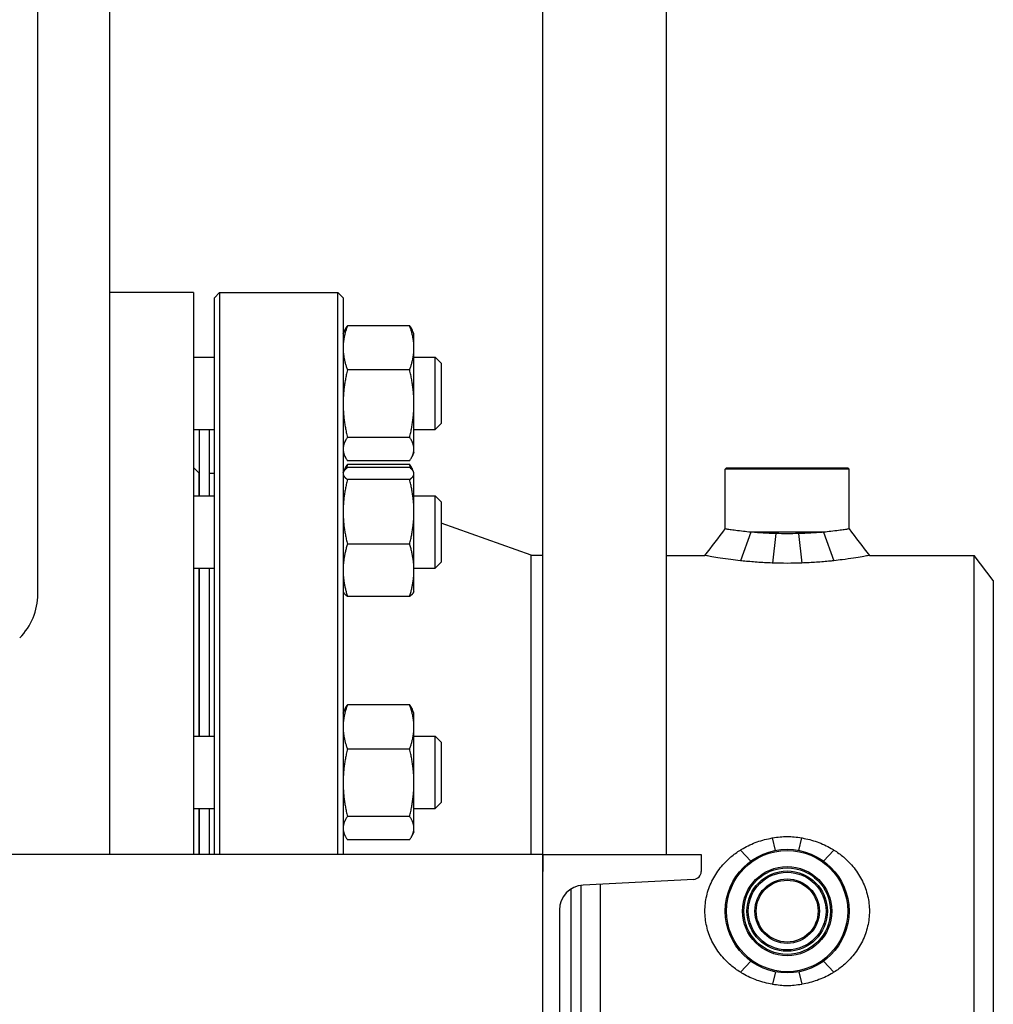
# Model space of a CAD drawing. Header units: inches. Extents: x 24 to 1128, y -94 to 748.
# Tile 516 of 573: x 918 to 930, y 308 to 320. Entities that reach past the tile are written whole.
import ezdxf

# ---------------------------------------------------------------- set-up
doc = ezdxf.new("R2010")
doc.units = ezdxf.units.IN
doc.header["$LTSCALE"] = 32
doc.header["$MEASUREMENT"] = 0
doc.layers.add('Visible (ANSI)', color=7, linetype='Continuous', lineweight=30)

msp = doc.modelspace()

# ---------------------------------------------------------------- linework, layer by layer
at = {"layer": 'Visible (ANSI)'}
for p, q in [((917.97407, 313.03145), (917.97407, 347.12612)), ((925.59907, 309.87612), (925.59907, 345.62612)), ((924.09907, 309.87612), (924.09907, 328.37612)), ((918.84907, 309.87612), (918.84907, 324.87612)), ((919.86366, 316.68862), (918.84907, 316.68862)), ((919.86366, 316.68862), (919.86366, 309.87612)), ((920.11666, 316.62612), (920.17916, 316.68862)), ((920.11666, 309.87612), (920.11666, 316.62612)), ((920.17916, 316.68862), (921.61416, 316.68862)), ((920.17916, 316.68862), (920.17916, 309.87612)), ((921.67666, 316.62612), (921.61416, 316.68862)), ((921.61416, 309.87612), (921.61416, 316.68862)), ((921.67666, 316.62612), (921.67666, 309.87612)), ((922.4838, 316.28457), (921.72853, 316.28457)), ((921.67666, 316.18614), (921.69801, 316.23193)), ((922.53566, 316.18614), (922.51431, 316.23193)), ((922.53566, 316.01733), (922.53566, 316.18614)), ((922.53566, 315.34138), (922.53566, 316.01733)), ((919.86366, 315.90464), (920.11666, 315.90464)), ((922.53566, 315.90464), (922.79375, 315.90464)), ((922.86666, 315.83173), (922.79375, 315.90464)), ((922.79375, 315.02964), (922.79375, 315.90464)), ((922.86666, 315.83173), (922.86666, 315.10256)), ((922.4838, 315.75009), (921.72853, 315.75009)), ((922.53566, 314.79119), (922.53566, 315.34138)), ((922.86666, 315.10256), (922.79375, 315.02964)), ((919.86366, 315.02964), (920.11666, 315.02964)), ((919.93166, 315.02964), (919.93166, 314.22232)), ((920.05166, 315.02964), (920.05166, 314.22232)), ((922.4838, 314.93266), (921.72853, 314.93266)), ((922.53566, 315.02964), (922.79375, 315.02964)), ((921.67666, 314.74814), (921.69801, 314.70236)), ((922.53566, 314.74814), (922.51431, 314.70236)), ((922.53566, 314.74814), (922.53566, 314.79119)), ((919.92666, 314.50362), (919.86366, 314.56662)), ((922.4838, 314.64971), (921.72853, 314.64971)), ((922.4838, 314.60225), (921.72853, 314.60225)), ((922.4838, 314.56534), (921.72853, 314.56534)), ((926.32729, 314.56362), (926.31166, 314.548)), ((926.32729, 314.56362), (927.79604, 314.56362)), ((927.79604, 314.56362), (927.81166, 314.548)), ((919.92666, 314.50362), (919.92666, 314.22232)), ((920.05666, 314.49862), (920.11666, 314.49862)), ((920.05666, 314.22232), (920.05666, 314.49862)), ((921.67666, 314.50382), (921.68191, 314.51508)), ((921.68201, 314.51528), (921.69801, 314.54961)), ((922.53041, 314.51508), (922.51431, 314.54961)), ((922.53566, 314.50382), (922.53041, 314.51508)), ((922.53566, 314.49273), (922.53566, 314.50382)), ((922.53566, 314.02986), (922.53566, 314.49273)), ((927.81166, 314.548), (926.31166, 314.548)), ((926.31166, 313.82237), (926.31166, 314.548)), ((927.81166, 313.82237), (927.81166, 314.548)), ((919.93166, 314.37862), (919.92666, 314.37862)), ((920.05666, 314.37862), (920.05166, 314.37862)), ((922.4838, 314.42012), (921.72853, 314.42012)), ((919.86366, 314.22232), (920.11666, 314.22232)), ((922.53566, 314.22232), (922.79375, 314.22232)), ((922.86666, 314.1494), (922.79375, 314.22232)), ((922.79375, 313.34732), (922.79375, 314.22232)), ((922.86666, 314.1494), (922.86666, 313.42024)), ((922.53566, 313.32195), (922.53566, 314.02986)), ((923.95666, 313.50362), (922.86666, 313.89086)), ((926.62184, 313.78237), (926.49442, 313.43702)), ((927.50149, 313.78237), (926.62184, 313.78237)), ((926.92533, 313.76596), (926.88398, 313.40887)), ((927.198, 313.76596), (927.23935, 313.40887)), ((927.50149, 313.78237), (927.62891, 313.43702)), ((922.4838, 313.6396), (921.72853, 313.6396)), ((923.95666, 313.50362), (924.09907, 313.50362)), ((923.95666, 309.87612), (923.95666, 313.50362)), ((925.59907, 313.50112), (926.06453, 313.50112)), ((928.05879, 313.50112), (929.32993, 313.50112)), ((929.56166, 313.19912), (929.32993, 313.50112)), ((929.32993, 304.87612), (929.32993, 313.50112)), ((922.86666, 313.42024), (922.79375, 313.34732)), ((919.86366, 313.34732), (920.11666, 313.34732)), ((919.92666, 313.34732), (919.92666, 311.30845)), ((919.93166, 313.34732), (919.93166, 311.30845)), ((920.05166, 313.34732), (920.05166, 311.30845)), ((920.05666, 311.30845), (920.05666, 313.34732)), ((922.53566, 313.34732), (922.79375, 313.34732)), ((922.53566, 313.06582), (922.53566, 313.32195)), ((929.56166, 313.19912), (929.56166, 305.17812)), ((921.67666, 313.06582), (921.68191, 313.05456)), ((922.53566, 313.06582), (922.53041, 313.05456)), ((922.4838, 313.00429), (921.72853, 313.00429)), ((921.67666, 311.58995), (921.69801, 311.63573)), ((922.4838, 311.68838), (921.72853, 311.68838)), ((922.53566, 311.58995), (922.51431, 311.63573)), ((922.53566, 311.42114), (922.53566, 311.58995)), ((922.53566, 310.74518), (922.53566, 311.42114)), ((919.86366, 311.30845), (920.11666, 311.30845)), ((922.53566, 311.30845), (922.79375, 311.30845)), ((922.86666, 311.23553), (922.79375, 311.30845)), ((922.79375, 310.43345), (922.79375, 311.30845)), ((922.86666, 311.23553), (922.86666, 310.50637)), ((922.4838, 311.1539), (921.72853, 311.1539)), ((922.53566, 310.19499), (922.53566, 310.74518)), ((922.86666, 310.50637), (922.79375, 310.43345)), ((919.86366, 310.43345), (920.11666, 310.43345)), ((919.92666, 310.43345), (919.92666, 309.87612)), ((919.93166, 310.43345), (919.93166, 309.87612)), ((920.05166, 310.43345), (920.05166, 309.87612)), ((920.05666, 309.87612), (920.05666, 310.43345)), ((922.53566, 310.43345), (922.79375, 310.43345)), ((922.4838, 310.33647), (921.72853, 310.33647)), ((921.67666, 310.15195), (921.69801, 310.10616)), ((922.53566, 310.15195), (922.51431, 310.10616)), ((922.53566, 310.15195), (922.53566, 310.19499)), ((922.4838, 310.05352), (921.72853, 310.05352)), ((926.92145, 309.9254), (926.88398, 310.07588)), ((927.20188, 309.9254), (927.23935, 310.07588)), ((926.62184, 309.79612), (926.4947, 309.9296)), ((927.50149, 309.79612), (927.62862, 309.9296)), ((924.09907, 309.87612), (915.1294, 309.87612)), ((924.09907, 309.87612), (924.09907, 309.66908)), ((924.09907, 303.87612), (924.09907, 309.87612)), ((924.09907, 309.87612), (926.01907, 309.87612)), ((926.01907, 309.87612), (926.01907, 309.66908)), ((925.9281, 309.57321), (924.58635, 309.5029)), ((924.43666, 309.45412), (924.43666, 305.18612)), ((924.56166, 305.17812), (924.56166, 309.50059)), ((924.7934, 309.51375), (924.7934, 304.87612)), ((924.29907, 309.20018), (924.29907, 304.55207)), ((926.62184, 308.58113), (926.49442, 308.44783)), ((927.50149, 308.58113), (927.62891, 308.44783)), ((926.92136, 308.45186), (926.88398, 308.30137)), ((927.20196, 308.45186), (927.23935, 308.30137))]:
    msp.add_line(p, q, dxfattribs=at)
for radius in [0.75, 0.73438, 0.54063, 0.52432, 0.48748, 0.47117, 0.39063, 0.375]:
    msp.add_circle((927.06166, 309.18862), radius, dxfattribs=at)
for centre, radius, start, end in [((922.05166, 314.57836), 0.375, 180, 189.684596), ((917.22407, 313.03145), 0.75, 315, 0), ((925.92307, 309.66908), 0.096, 272.999556, 0), ((924.60221, 309.20018), 0.30314, 92.999556, 180)]:
    msp.add_arc(centre, radius, start, end, dxfattribs=at)
for points, weights in [([(921.72853, 316.28457), (921.67666, 316.14136), (921.67666, 316.01733)], [1, 1.0379548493, 1]), ([(921.69801, 316.23193), (921.70978, 316.25717), (921.72853, 316.28457)], [1.01733426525, 1.01339325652, 1]), ([(922.53566, 316.01733), (922.53566, 316.14136), (922.4838, 316.28457)], [1, 1.0379548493, 1]), ([(922.4838, 316.28457), (922.50254, 316.25717), (922.51431, 316.23193)], [1, 1.01339325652, 1.01733426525]), ([(921.67666, 316.01733), (921.67666, 315.89331), (921.72853, 315.75009)], [1, 1.0379548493, 1]), ([(922.4838, 315.75009), (922.53566, 315.89331), (922.53566, 316.01733)], [1, 1.0379548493, 1]), ([(921.72853, 315.75009), (921.67666, 315.53106), (921.67666, 315.34138)], [1, 1.0379548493, 1]), ([(922.53566, 315.34138), (922.53566, 315.53106), (922.4838, 315.75009)], [1, 1.0379548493, 1]), ([(921.67666, 315.34138), (921.67666, 315.15169), (921.72853, 314.93266)], [1, 1.0379548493, 1]), ([(922.4838, 314.93266), (922.53566, 315.15169), (922.53566, 315.34138)], [1, 1.0379548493, 1]), ([(921.72853, 314.93266), (921.67666, 314.85685), (921.67666, 314.79119)], [1, 1.0379548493, 1]), ([(922.53566, 314.79119), (922.53566, 314.85685), (922.4838, 314.93266)], [1, 1.0379548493, 1]), ([(921.67666, 314.79119), (921.67666, 314.72553), (921.72853, 314.64971)], [1, 1.0379548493, 1]), ([(922.4838, 314.64971), (922.53566, 314.72553), (922.53566, 314.79119)], [1, 1.0379548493, 1]), ([(921.72853, 314.56534), (921.67666, 314.52643), (921.67666, 314.49273)], [1, 1.0379548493, 1]), ([(921.69801, 314.54961), (921.70978, 314.57485), (921.72853, 314.60225)], [1.01733426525, 1.01339325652, 1]), ([(921.72853, 314.60225), (921.71915, 314.57634), (921.71155, 314.55158)], [1, 1.00665836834, 1.01098059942]), ([(922.4838, 314.60225), (922.50254, 314.57485), (922.51431, 314.54961)], [1, 1.01339325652, 1.01733426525]), ([(922.50078, 314.55158), (922.49318, 314.57634), (922.4838, 314.60225)], [1.01098059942, 1.00665836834, 1]), ([(922.53566, 314.49273), (922.53566, 314.52643), (922.4838, 314.56534)], [1, 1.0379548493, 1]), ([(921.67666, 314.49273), (921.67666, 314.45904), (921.72853, 314.42012)], [1, 1.0379548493, 1]), ([(922.4838, 314.42012), (922.53566, 314.45904), (922.53566, 314.49273)], [1, 1.0379548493, 1]), ([(921.72853, 314.42012), (921.67666, 314.21098), (921.67666, 314.02986)], [1, 1.0379548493, 1]), ([(922.53566, 314.02986), (922.53566, 314.21098), (922.4838, 314.42012)], [1, 1.0379548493, 1]), ([(921.67666, 314.02986), (921.67666, 313.84874), (921.72853, 313.6396)], [1, 1.0379548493, 1]), ([(922.4838, 313.6396), (922.53566, 313.84874), (922.53566, 314.02986)], [1, 1.0379548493, 1]), ([(921.72853, 313.6396), (921.67666, 313.46937), (921.67666, 313.32195)], [1, 1.0379548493, 1]), ([(922.53566, 313.32195), (922.53566, 313.46937), (922.4838, 313.6396)], [1, 1.0379548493, 1]), ([(921.67666, 313.32195), (921.67666, 313.17452), (921.72853, 313.00429)], [1, 1.0379548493, 1]), ([(922.4838, 313.00429), (922.53566, 313.17452), (922.53566, 313.32195)], [1, 1.0379548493, 1]), ([(921.72853, 313.00429), (921.69288, 313.03104), (921.68191, 313.05456)], [1, 1.02578038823, 1.01653872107]), ([(922.53041, 313.05456), (922.51944, 313.03104), (922.4838, 313.00429)], [1.01653872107, 1.02578038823, 1]), ([(921.72853, 311.68838), (921.67666, 311.54517), (921.67666, 311.42114)], [1, 1.0379548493, 1]), ([(921.69801, 311.63573), (921.70978, 311.66098), (921.72853, 311.68838)], [1.01733426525, 1.01339325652, 1]), ([(922.53566, 311.42114), (922.53566, 311.54517), (922.4838, 311.68838)], [1, 1.0379548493, 1]), ([(922.4838, 311.68838), (922.50254, 311.66098), (922.51431, 311.63573)], [1, 1.01339325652, 1.01733426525]), ([(921.67666, 311.42114), (921.67666, 311.29711), (921.72853, 311.1539)], [1, 1.0379548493, 1]), ([(922.4838, 311.1539), (922.53566, 311.29711), (922.53566, 311.42114)], [1, 1.0379548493, 1]), ([(921.72853, 311.1539), (921.67666, 310.93487), (921.67666, 310.74518)], [1, 1.0379548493, 1]), ([(922.53566, 310.74518), (922.53566, 310.93487), (922.4838, 311.1539)], [1, 1.0379548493, 1]), ([(921.67666, 310.74518), (921.67666, 310.5555), (921.72853, 310.33647)], [1, 1.0379548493, 1]), ([(922.4838, 310.33647), (922.53566, 310.5555), (922.53566, 310.74518)], [1, 1.0379548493, 1]), ([(921.72853, 310.33647), (921.67666, 310.26065), (921.67666, 310.19499)], [1, 1.0379548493, 1]), ([(922.53566, 310.19499), (922.53566, 310.26065), (922.4838, 310.33647)], [1, 1.0379548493, 1]), ([(921.67666, 310.19499), (921.67666, 310.12933), (921.72853, 310.05352)], [1, 1.0379548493, 1]), ([(922.4838, 310.05352), (922.53566, 310.12933), (922.53566, 310.19499)], [1, 1.0379548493, 1])]:
    msp.add_rational_spline(points, weights, degree=2, dxfattribs=at)
for points in [[(926.06453, 313.50112), (926.1469, 313.60822), (926.2293, 313.71528), (926.31166, 313.82237)], [(927.81166, 313.82237), (927.89403, 313.71528), (927.97643, 313.60822), (928.05879, 313.50112)]]:
    msp.add_open_spline(points, degree=3, dxfattribs=at)
for points, knots in [([(926.62184, 313.78237), (926.58909, 313.78551), (926.55875, 313.78876), (926.49809, 313.79575), (926.46687, 313.79971), (926.41183, 313.80713), (926.388, 313.81059), (926.3497, 313.81633), (926.33521, 313.81861), (926.31619, 313.82163), (926.31166, 313.82237), (926.31166, 313.82237)], [1.14151861, 1.14151861, 1.14151861, 1.14151861, 1.43791453, 1.43791453, 1.79738463, 1.79738463, 2.15685474, 2.15685474, 2.51632484, 2.51632484, 2.87579495, 2.87579495, 2.87579495, 2.87579495]), ([(926.92533, 313.76596), (926.92217, 313.76604), (926.91901, 313.76613), (926.86668, 313.76756), (926.81754, 313.76961), (926.72268, 313.77481), (926.6769, 313.77795), (926.63006, 313.7817), (926.62593, 313.78204), (926.62184, 313.78237)], [6.174962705, 6.174962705, 6.174962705, 6.174962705, 6.198184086, 6.198184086, 6.559650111, 6.559650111, 6.921116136, 6.921116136, 6.956288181, 6.956288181, 6.956288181, 6.956288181]), ([(927.198, 313.76596), (927.15196, 313.76478), (927.10601, 313.76421), (927.01727, 313.76421), (926.97134, 313.76478), (926.92533, 313.76596)], [5.498762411, 5.498762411, 5.498762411, 5.498762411, 5.836718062, 5.836718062, 6.174962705, 6.174962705, 6.174962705, 6.174962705]), ([(927.50149, 313.78237), (927.49498, 313.78184), (927.48839, 313.78131), (927.43959, 313.77747), (927.39449, 313.77442), (927.30117, 313.76941), (927.25291, 313.76744), (927.20243, 313.76608), (927.20022, 313.76602), (927.198, 313.76596)], [4.71804691, 4.71804691, 4.71804691, 4.71804691, 4.774029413, 4.774029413, 5.128258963, 5.128258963, 5.482488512, 5.482488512, 5.498762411, 5.498762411, 5.498762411, 5.498762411]), ([(927.81166, 313.82237), (927.81166, 313.82237), (927.80714, 313.82163), (927.78812, 313.81861), (927.77363, 313.81633), (927.73533, 313.81059), (927.7115, 313.80713), (927.65645, 313.79971), (927.62524, 313.79575), (927.56458, 313.78876), (927.53424, 313.78551), (927.50149, 313.78237)], [8.62738484, 8.62738484, 8.62738484, 8.62738484, 8.98685495, 8.98685495, 9.34632505, 9.34632505, 9.70579515, 9.70579515, 10.06526526, 10.06526526, 10.36166118, 10.36166118, 10.36166118, 10.36166118]), ([(926.49442, 313.43702), (926.45321, 313.44153), (926.41454, 313.44625), (926.33319, 313.45691), (926.28942, 313.46325), (926.2113, 313.47533), (926.17695, 313.48106), (926.12122, 313.49069), (926.09978, 313.4946), (926.07143, 313.49982), (926.06453, 313.50112), (926.06453, 313.50112)], [8.73925705, 8.73925705, 8.73925705, 8.73925705, 9.09596473, 9.09596473, 9.5572129, 9.5572129, 10.01846107, 10.01846107, 10.47970924, 10.47970924, 10.94095741, 10.94095741, 10.94095741, 10.94095741]), ([(928.05879, 313.50112), (928.05879, 313.50112), (928.05153, 313.49975), (928.02177, 313.49427), (927.9993, 313.49019), (927.94096, 313.48015), (927.90504, 313.47419), (927.82344, 313.4617), (927.77775, 313.45518), (927.69852, 313.44501), (927.6647, 313.44094), (927.62891, 313.43702)], [3.64734943, 3.64734943, 3.64734943, 3.64734943, 4.12072251, 4.12072251, 4.5940956, 4.5940956, 5.06746868, 5.06746868, 5.54084176, 5.54084176, 5.85142641, 5.85142641, 5.85142641, 5.85142641]), ([(926.88398, 313.40887), (926.88261, 313.40891), (926.88124, 313.40896), (926.81851, 313.41119), (926.75712, 313.41449), (926.63841, 313.42288), (926.58102, 313.42798), (926.51623, 313.43467), (926.50524, 313.43584), (926.49442, 313.43702)], [7.7349549, 7.7349549, 7.7349549, 7.7349549, 7.74501533, 7.74501533, 8.1953318, 8.1953318, 8.64564826, 8.64564826, 8.73925705, 8.73925705, 8.73925705, 8.73925705]), ([(927.23935, 313.40887), (927.23825, 313.40882), (927.23715, 313.40877), (927.17754, 313.40631), (927.11866, 313.40512), (927.06166, 313.40512), (927.00467, 313.40512), (926.94579, 313.40631), (926.88618, 313.40877), (926.88508, 313.40882), (926.88398, 313.40887)], [-0.442439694, -0.442439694, -0.442439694, -0.442439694, -0.434289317, -0.434289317, 0, 0, 0, 0.434289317, 0.434289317, 0.442439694, 0.442439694, 0.442439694, 0.442439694]), ([(927.62891, 313.43702), (927.61416, 313.43541), (927.59909, 313.43382), (927.53101, 313.42695), (927.47476, 313.42207), (927.35879, 313.41407), (927.29903, 313.41093), (927.23935, 313.40887)], [5.85142641, 5.85142641, 5.85142641, 5.85142641, 5.97930603, 5.97930603, 6.41777031, 6.41777031, 6.85494677, 6.85494677, 6.85494677, 6.85494677]), ([(926.4947, 309.9296), (926.50543, 309.93632), (926.51632, 309.94288), (926.58102, 309.98016), (926.63841, 310.00665), (926.75712, 310.04897), (926.81851, 310.06483), (926.88124, 310.07542), (926.88261, 310.07565), (926.88398, 310.07588)], [13.14129772, 13.14129772, 13.14129772, 13.14129772, 13.23408478, 13.23408478, 13.68440124, 13.68440124, 14.13471771, 14.13471771, 14.14477814, 14.14477814, 14.14477814, 14.14477814]), ([(926.88398, 310.07588), (926.88508, 310.0761), (926.88618, 310.07632), (926.94579, 310.08802), (927.00467, 310.0935), (927.11866, 310.0935), (927.17754, 310.08802), (927.23715, 310.07632), (927.23825, 310.0761), (927.23935, 310.07588)], [-7.390832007, -7.390832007, -7.390832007, -7.390832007, -7.382681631, -7.382681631, -6.948392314, -6.948392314, -6.514102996, -6.514102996, -6.50595262, -6.50595262, -6.50595262, -6.50595262]), ([(927.23935, 310.07588), (927.24072, 310.07565), (927.24209, 310.07542), (927.30482, 310.06483), (927.36621, 310.04897), (927.48492, 310.00665), (927.54231, 309.98016), (927.607, 309.94288), (927.6179, 309.93632), (927.62862, 309.9296)], [0.44025603, 0.44025603, 0.44025603, 0.44025603, 0.45031646, 0.45031646, 0.90063293, 0.90063293, 1.35094939, 1.35094939, 1.44373646, 1.44373646, 1.44373646, 1.44373646]), ([(926.49442, 308.44783), (926.45321, 308.47372), (926.41454, 308.50217), (926.33319, 308.5714), (926.28942, 308.61614), (926.2113, 308.71502), (926.17695, 308.76915), (926.12122, 308.88341), (926.09978, 308.94365), (926.07143, 309.066), (926.06453, 309.12809), (926.06453, 309.24916), (926.07143, 309.31125), (926.09978, 309.43359), (926.12122, 309.49384), (926.17695, 309.6081), (926.2113, 309.66223), (926.28942, 309.76111), (926.33319, 309.80585), (926.41462, 309.87515), (926.45339, 309.90366), (926.4947, 309.9296)], [8.73707527, 8.73707527, 8.73707527, 8.73707527, 9.09378295, 9.09378295, 9.55503112, 9.55503112, 10.01627929, 10.01627929, 10.47752746, 10.47752746, 10.93877563, 10.93877563, 11.4000238, 11.4000238, 11.86127197, 11.86127197, 12.32252014, 12.32252014, 12.78376831, 12.78376831, 13.14129772, 13.14129772, 13.14129772, 13.14129772]), ([(927.62862, 309.9296), (927.66993, 309.90366), (927.70871, 309.87515), (927.79013, 309.80585), (927.83391, 309.76111), (927.91203, 309.66223), (927.94637, 309.6081), (928.0021, 309.49384), (928.02354, 309.43359), (928.05189, 309.31125), (928.05879, 309.24916), (928.05879, 309.12809), (928.05189, 309.066), (928.02354, 308.94365), (928.0021, 308.88341), (927.94637, 308.76915), (927.91203, 308.71502), (927.83391, 308.61614), (927.79013, 308.5714), (927.70879, 308.50217), (927.67011, 308.47372), (927.62891, 308.44783)], [1.44373646, 1.44373646, 1.44373646, 1.44373646, 1.80126586, 1.80126586, 2.26251403, 2.26251403, 2.7237622, 2.7237622, 3.18501037, 3.18501037, 3.64625854, 3.64625854, 4.10750671, 4.10750671, 4.56875488, 4.56875488, 5.03000306, 5.03000306, 5.49125123, 5.49125123, 5.8479589, 5.8479589, 5.8479589, 5.8479589]), ([(926.88398, 308.30137), (926.88261, 308.3016), (926.88124, 308.30183), (926.81851, 308.31242), (926.75712, 308.32828), (926.63841, 308.3706), (926.58102, 308.39709), (926.51623, 308.43443), (926.50524, 308.44104), (926.49442, 308.44783)], [7.73277312, 7.73277312, 7.73277312, 7.73277312, 7.74283355, 7.74283355, 8.19315002, 8.19315002, 8.64346648, 8.64346648, 8.73707527, 8.73707527, 8.73707527, 8.73707527]), ([(927.62891, 308.44783), (927.61809, 308.44104), (927.6071, 308.43443), (927.54231, 308.39709), (927.48492, 308.3706), (927.36621, 308.32828), (927.30482, 308.31242), (927.24209, 308.30183), (927.24072, 308.3016), (927.23935, 308.30137)], [5.8479589, 5.8479589, 5.8479589, 5.8479589, 5.94156769, 5.94156769, 6.39188416, 6.39188416, 6.84220062, 6.84220062, 6.85226105, 6.85226105, 6.85226105, 6.85226105]), ([(927.23935, 308.30137), (927.23825, 308.30115), (927.23715, 308.30093), (927.17754, 308.28923), (927.11866, 308.28375), (927.06166, 308.28375), (927.00467, 308.28375), (926.94579, 308.28923), (926.88618, 308.30093), (926.88508, 308.30115), (926.88398, 308.30137)], [-0.442439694, -0.442439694, -0.442439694, -0.442439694, -0.434289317, -0.434289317, 0, 0, 0, 0.434289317, 0.434289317, 0.442439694, 0.442439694, 0.442439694, 0.442439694])]:
    msp.add_open_spline(points, degree=3, knots=knots, dxfattribs=at)

doc.saveas('drawing.dxf')
